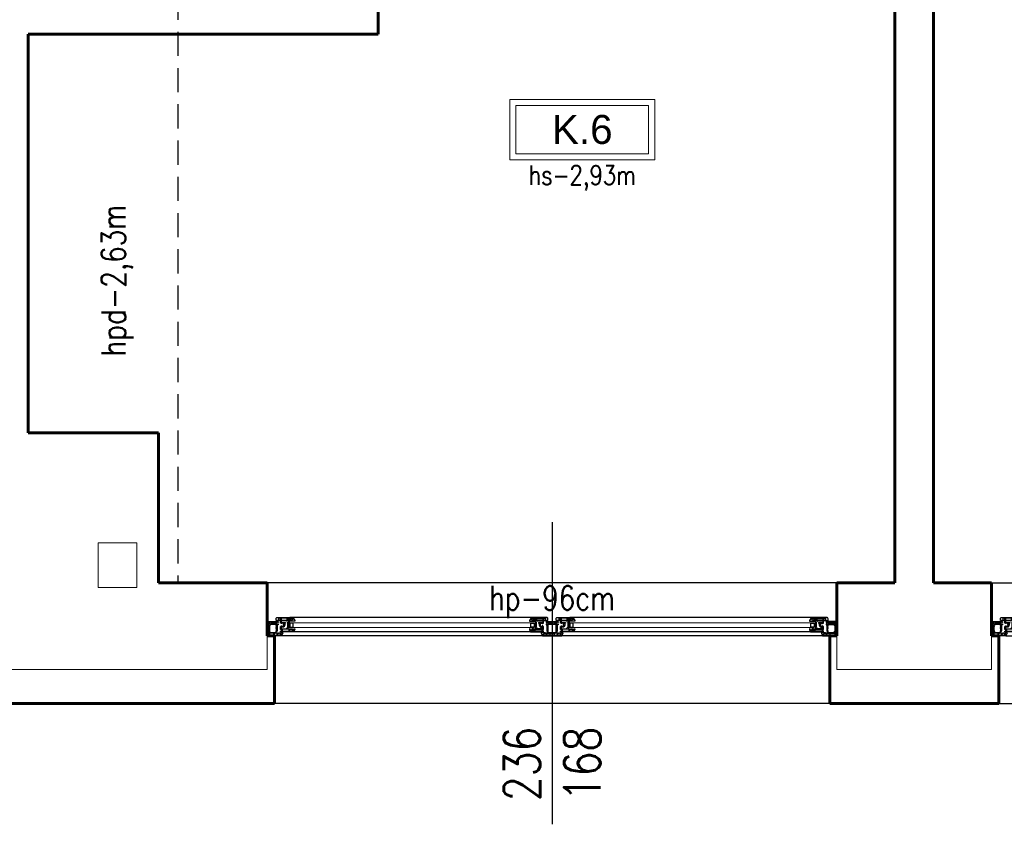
# Model space of a CAD drawing. Header units: millimetres. Extents: x 126553 to 403692, y -95821 to 38049.
# Tile 568 of 656: x 337091 to 337499, y 5943 to 6276. Entities that reach past the tile are written whole.
import ezdxf

# ---------------------------------------------------------------- set-up
doc = ezdxf.new("R2010")
doc.units = ezdxf.units.MM
doc.linetypes.add('DASHED', pattern=[15, 10, -5])
for name, color, linetype, lineweight in [('_(02 CIENKA)', 7, 'Continuous', 13), ('_(04 SREDNIA)', 7, 'Continuous', 25), ('_(05 SREDNIA DASHED)', 7, 'DASHED', 25), ('_(08 NAJGRUBSZA)', 7, 'Continuous', 60), ('opis pomieszczeń', 7, 'Continuous', 13)]:
    doc.layers.add(name, color=color, linetype=linetype, lineweight=lineweight)
doc.styles.add('Arial', font='arial.ttf')
doc.styles.add('OPIS', font='romans.shx', dxfattribs={"width": 0.8})

# ---------------------------------------------------------------- blocks, each defined once
blk = doc.blocks.new('A$C26E57F26')
for p, q in [((6.000000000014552, 0), (113.9999999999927, 0)), ((122.0000000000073, 0), (229.9999999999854, -6.821210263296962e-13)), ((10.93402366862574, -1.599999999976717), (109.0659763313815, -1.599999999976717)), ((126.9340236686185, -1.599999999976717), (225.0659763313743, -1.599999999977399)), ((9.399999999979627, -7.599999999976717), (110.6000000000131, -7.599999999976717)), ((125.3999999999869, -7.599999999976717), (226.6000000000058, -7.599999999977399))]:
    blk.add_line(p, q)
for points in [[(0, 0), (0, -0.5), (0.25, -0.5), (0.25, -0.2999999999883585), (0.6500000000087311, -0.3000000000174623), (0.6499999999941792, -1), (0.2500000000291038, -0.8999999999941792), (0, -0.8999999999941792), (0, -1.399999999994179), (0.25, -1.399999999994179), (0.25, -1.209232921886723), (0.6500000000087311, -1.309232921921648), (0.6500000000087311, -4.690767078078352), (0.25, -4.790767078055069), (0.25, -4.599999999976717), (0, -4.599999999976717), (0, -5.099999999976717), (0.2500000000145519, -5.099999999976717), (0.6500000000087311, -5), (0.6499999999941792, -5.699999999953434), (0.25, -5.699999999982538), (0.25, -5.5), (0, -5.5), (0, -6), (4.5, -6), (4.5, -5.5), (4.25, -5.5), (4.25, -5.699999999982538), (3.75, -5.699999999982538), (3.75, -4.899999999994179, -0.4142135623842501), (3.850000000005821, -4.799999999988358), (3.999999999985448, -4.799999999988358), (4.25, -4.949999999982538), (4.5, -4.949999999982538), (4.5, -4.549999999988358), (4.150000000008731, -4.550000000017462), (4.149999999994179, -2.040983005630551), (3.900000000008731, -1.540983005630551, -0.6943257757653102), (4.822526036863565, -1.299999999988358), (6.465976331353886, -1.299999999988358), (6.465976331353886, -1.049999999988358), (6.000000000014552, 0), (0, 0)], [(236, 0), (236, -0.5), (235.75, -0.5), (235.75, -0.2999999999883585), (235.3499999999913, -0.3000000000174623), (235.3500000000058, -1), (235.7499999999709, -0.8999999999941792), (236, -0.8999999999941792), (236, -1.399999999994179), (235.75, -1.399999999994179), (235.75, -1.209232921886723), (235.3499999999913, -1.309232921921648), (235.3499999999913, -4.690767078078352), (235.75, -4.790767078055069), (235.75, -4.599999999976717), (236, -4.599999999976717), (236, -5.099999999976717), (235.7499999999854, -5.099999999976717), (235.3499999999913, -5), (235.3500000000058, -5.699999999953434), (235.75, -5.699999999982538), (235.75, -5.5), (236, -5.5), (236, -6), (231.5, -6), (231.5, -5.5), (231.75, -5.5), (231.75, -5.699999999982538), (232.25, -5.699999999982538), (232.25, -4.899999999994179, 0.4142135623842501), (232.1499999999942, -4.799999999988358), (232.0000000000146, -4.799999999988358), (231.75, -4.949999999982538), (231.5, -4.949999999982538), (231.5, -4.549999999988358), (231.8499999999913, -4.550000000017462), (231.8500000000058, -2.040983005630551), (232.0999999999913, -1.540983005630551, 0.6943257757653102), (231.1774739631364, -1.299999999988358), (229.5340236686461, -1.299999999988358), (229.5340236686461, -1.049999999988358), (229.9999999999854, 0), (236, 0)], [(0.9000000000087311, -4.699999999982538), (0.9000000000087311, -1.299999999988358), (3.69999999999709, -1.299999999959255), (3.69999999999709, -1.699999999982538), (3.750000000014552, -1.799999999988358), (3.700000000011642, -1.799999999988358), (3.700000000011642, -2.000000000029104), (3.849999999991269, -2), (3.900000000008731, -2.099999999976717), (3.900000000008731, -2.849999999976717), (3.69999999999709, -2.849999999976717), (3.69999999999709, -3.049999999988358), (3.900000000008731, -3.049999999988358), (3.900000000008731, -3.449999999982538), (3.69999999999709, -3.449999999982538), (3.69999999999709, -3.649999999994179), (3.900000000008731, -3.650000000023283), (3.900000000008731, -4.049999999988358), (3.69999999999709, -4.049999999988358), (3.69999999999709, -4.25), (3.899999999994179, -4.25), (3.900000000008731, -4.549999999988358, 0.3393928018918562), (3.620871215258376, -4.699999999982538), (0.9000000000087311, -4.699999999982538)], [(3.00155644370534, -1.100000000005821), (2.901556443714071, -0.2999999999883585), (4.110895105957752, -0.2999999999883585), (4.188247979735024, -0.9188229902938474, -0.6395021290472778), (3.897480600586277, -1.099999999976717), (3.00155644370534, -1.100000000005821)], [(5.549999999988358, -1.600000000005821), (5.549999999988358, -1.899999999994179), (5.949999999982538, -1.899999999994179), (5.949999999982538, -2.600000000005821), (5.549999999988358, -2.600000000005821), (5.549999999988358, -3.899999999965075), (5.799999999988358, -3.899999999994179), (5.799999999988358, -4.149999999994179), (6.049999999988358, -4.149999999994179), (6.049999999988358, -3.899999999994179), (6.75, -3.899999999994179, -0.4142135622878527), (6.850000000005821, -3.999999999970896), (6.850000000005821, -4.25), (6.75, -4.25), (6.75, -4.449999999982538), (6.850000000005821, -4.5), (6.850000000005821, -4.699999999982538), (6.75, -4.75), (6.75, -4.949999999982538), (6.850000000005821, -4.949999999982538), (6.850000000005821, -5.299999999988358), (6.049999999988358, -5.299999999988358), (6.049999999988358, -5.049999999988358), (5.799999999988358, -5.049999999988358), (5.799999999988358, -5.299999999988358), (5.549999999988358, -5.299999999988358), (5.549999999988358, -6.299999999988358), (3.699999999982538, -6.299999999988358), (3.699999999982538, -7.099999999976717, 0.414213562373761), (4.199999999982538, -7.599999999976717), (9.39999999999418, -7.599999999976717), (9.39999999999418, -7.5), (10.69999999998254, -7.5), (11.39999999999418, -6.350000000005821), (11.39999999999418, -6.100000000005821), (9.049999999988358, -6.100000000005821), (9.049999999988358, -3.640983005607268), (8.799999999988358, -3.140983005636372, -0.6943257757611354), (9.722526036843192, -2.899999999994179), (10.42818394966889, -2.899999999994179), (10.42818394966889, -2.649999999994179, -0.4142135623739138), (10.67818394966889, -2.399999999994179), (11.00344815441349, -2.399999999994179), (11.07001620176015, -2.549999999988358), (11.07001620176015, -2.900000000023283), (11.39999999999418, -2.899999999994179), (11.39999999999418, -2.650000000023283), (10.93402366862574, -1.599999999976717), (5.549999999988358, -1.600000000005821)], [(4.38554476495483, -0.884745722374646), (4.312451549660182, -0.2999999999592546), (5.84753099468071, -0.2999999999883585), (5.95847774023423, -0.5499999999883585), (5.74416028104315, -0.5499999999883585, 0.4142135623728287), (5.24416028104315, -1.049999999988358), (4.861223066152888, -1.049999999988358, 0.1837990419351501), (4.38554476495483, -0.884745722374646)], [(8.659113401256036, -2.899999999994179, 0.1439330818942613), (8.60000000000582, -3.299999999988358), (8.799999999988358, -3.699999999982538), (8.799999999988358, -3.899999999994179), (8.60000000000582, -3.899999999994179), (8.60000000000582, -4.099999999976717), (8.799999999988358, -4.099999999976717), (8.799999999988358, -4.799999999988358), (8.60000000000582, -4.799999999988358), (8.60000000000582, -5), (8.799999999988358, -5), (8.799999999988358, -5.299999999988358), (8.60000000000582, -5.299999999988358), (8.60000000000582, -5.5), (8.799999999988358, -5.5), (8.799999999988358, -6.08158997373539, 0.09816449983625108), (8.371456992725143, -6.299999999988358), (5.799999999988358, -6.299999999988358), (5.799999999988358, -5.549999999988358), (7.600000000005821, -5.549999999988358), (7.600000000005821, -5.299999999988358), (7.100000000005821, -5.299999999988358), (7.100000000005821, -4.949999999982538), (7.350000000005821, -4.899999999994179), (7.350000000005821, -4.699999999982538), (7.100000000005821, -4.699999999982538), (7.100000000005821, -4.5), (7.350000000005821, -4.5), (7.350000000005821, -4.299999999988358), (7.100000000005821, -4.25), (7.100000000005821, -4, 0.414213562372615), (6.75, -3.649999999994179), (5.799999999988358, -3.649999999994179), (5.799999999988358, -2.899999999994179), (8.659113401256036, -2.899999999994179, 0.1439330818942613)], [(6.199999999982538, -1.899999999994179), (9.010895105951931, -1.900000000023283), (9.088247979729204, -2.518822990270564, 0.1227813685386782), (8.797480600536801, -2.699999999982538), (6.199999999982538, -2.699999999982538), (6.199999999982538, -1.899999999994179)], [(9.212451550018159, -1.899999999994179), (10.7815546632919, -1.899999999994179), (10.89250140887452, -2.149999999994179), (10.67818394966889, -2.149999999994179, 0.4142135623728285), (10.17818394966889, -2.649999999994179), (9.76122306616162, -2.649999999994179, 0.183799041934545), (9.285544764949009, -2.484745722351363), (9.212451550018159, -1.899999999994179)], [(114.4500000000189, -1.600000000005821), (114.4500000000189, -1.899999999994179), (114.0500000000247, -1.899999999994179), (114.0500000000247, -2.600000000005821), (114.4500000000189, -2.600000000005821), (114.4500000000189, -3.899999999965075), (114.2000000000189, -3.899999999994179), (114.2000000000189, -4.149999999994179), (113.9500000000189, -4.149999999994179), (113.9500000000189, -3.899999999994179), (113.2500000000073, -3.899999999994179, 0.4142135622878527), (113.1500000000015, -3.999999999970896), (113.1500000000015, -4.25), (113.2500000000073, -4.25), (113.2500000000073, -4.449999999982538), (113.1500000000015, -4.5), (113.1500000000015, -4.699999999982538), (113.2500000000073, -4.75), (113.2500000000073, -4.949999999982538), (113.1500000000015, -4.949999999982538), (113.1500000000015, -5.299999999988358), (113.9500000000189, -5.299999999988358), (113.9500000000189, -5.049999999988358), (114.2000000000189, -5.049999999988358), (114.2000000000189, -5.299999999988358), (114.4500000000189, -5.299999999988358), (114.4500000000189, -6.299999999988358), (116.3000000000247, -6.299999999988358), (116.3000000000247, -7.099999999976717, -0.414213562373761), (115.8000000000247, -7.599999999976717), (110.6000000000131, -7.599999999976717), (110.6000000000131, -7.5), (109.3000000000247, -7.5), (108.6000000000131, -6.350000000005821), (108.6000000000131, -6.100000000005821), (110.9500000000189, -6.100000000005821), (110.9500000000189, -3.640983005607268), (111.2000000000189, -3.140983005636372, 0.6943257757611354), (110.2774739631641, -2.899999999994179), (109.5718160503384, -2.899999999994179), (109.5718160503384, -2.649999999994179, 0.4142135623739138), (109.3218160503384, -2.399999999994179), (108.9965518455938, -2.399999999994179), (108.9299837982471, -2.549999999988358), (108.9299837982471, -2.900000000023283), (108.6000000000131, -2.899999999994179), (108.6000000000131, -2.650000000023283), (109.0659763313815, -1.599999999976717), (114.4500000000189, -1.600000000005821)], [(110.7875484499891, -1.899999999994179), (109.2184453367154, -1.899999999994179), (109.1074985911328, -2.149999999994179), (109.3218160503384, -2.149999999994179, -0.4142135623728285), (109.8218160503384, -2.649999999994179), (110.2387769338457, -2.649999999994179, -0.183799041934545), (110.7144552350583, -2.484745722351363), (110.7875484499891, -1.899999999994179)], [(113.8000000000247, -1.899999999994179), (110.9891048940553, -1.900000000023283), (110.9117520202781, -2.518822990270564, -0.1227813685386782), (111.2025193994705, -2.699999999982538), (113.8000000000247, -2.699999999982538), (113.8000000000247, -1.899999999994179)], [(111.3408865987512, -2.899999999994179, -0.1439330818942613), (111.4000000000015, -3.299999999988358), (111.2000000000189, -3.699999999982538), (111.2000000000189, -3.899999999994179), (111.4000000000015, -3.899999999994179), (111.4000000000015, -4.099999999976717), (111.2000000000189, -4.099999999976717), (111.2000000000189, -4.799999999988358), (111.4000000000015, -4.799999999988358), (111.4000000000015, -5), (111.2000000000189, -5), (111.2000000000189, -5.299999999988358), (111.4000000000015, -5.299999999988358), (111.4000000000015, -5.5), (111.2000000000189, -5.5), (111.2000000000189, -6.08158997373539, -0.09816449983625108), (111.6285430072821, -6.299999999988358), (114.2000000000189, -6.299999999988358), (114.2000000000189, -5.549999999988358), (112.4000000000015, -5.549999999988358), (112.4000000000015, -5.299999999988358), (112.9000000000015, -5.299999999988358), (112.9000000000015, -4.949999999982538), (112.6500000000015, -4.899999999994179), (112.6500000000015, -4.699999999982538), (112.9000000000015, -4.699999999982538), (112.9000000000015, -4.5), (112.6500000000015, -4.5), (112.6500000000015, -4.299999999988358), (112.9000000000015, -4.25), (112.9000000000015, -4, -0.414213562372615), (113.2500000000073, -3.649999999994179), (114.2000000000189, -3.649999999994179), (114.2000000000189, -2.899999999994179), (111.3408865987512, -2.899999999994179, -0.1439330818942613)], [(115.6144552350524, -0.884745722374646), (115.6875484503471, -0.2999999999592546), (114.1524690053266, -0.2999999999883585), (114.041522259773, -0.5499999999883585), (114.2558397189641, -0.5499999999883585, -0.4142135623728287), (114.7558397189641, -1.049999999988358), (115.1387769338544, -1.049999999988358, -0.1837990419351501), (115.6144552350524, -0.884745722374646)], [(116.9984435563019, -1.100000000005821), (117.0984435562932, -0.2999999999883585), (115.8891048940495, -0.2999999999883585), (115.8117520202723, -0.9188229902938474, 0.6395021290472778), (116.102519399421, -1.099999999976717), (116.9984435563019, -1.100000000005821)], [(119.0015564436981, -1.100000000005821), (118.9015564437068, -0.2999999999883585), (120.1108951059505, -0.2999999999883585), (120.1882479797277, -0.9188229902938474, -0.6395021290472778), (119.897480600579, -1.099999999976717), (119.0015564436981, -1.100000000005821)], [(121.5499999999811, -1.600000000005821), (121.5499999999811, -1.899999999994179), (121.9499999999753, -1.899999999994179), (121.9499999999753, -2.600000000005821), (121.5499999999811, -2.600000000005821), (121.5499999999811, -3.899999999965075), (121.7999999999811, -3.899999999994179), (121.7999999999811, -4.149999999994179), (122.0499999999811, -4.149999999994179), (122.0499999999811, -3.899999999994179), (122.7499999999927, -3.899999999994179, -0.4142135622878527), (122.8499999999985, -3.999999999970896), (122.8499999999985, -4.25), (122.7499999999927, -4.25), (122.7499999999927, -4.449999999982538), (122.8499999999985, -4.5), (122.8499999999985, -4.699999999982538), (122.7499999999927, -4.75), (122.7499999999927, -4.949999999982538), (122.8499999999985, -4.949999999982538), (122.8499999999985, -5.299999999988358), (122.0499999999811, -5.299999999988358), (122.0499999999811, -5.049999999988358), (121.7999999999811, -5.049999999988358), (121.7999999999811, -5.299999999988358), (121.5499999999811, -5.299999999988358), (121.5499999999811, -6.299999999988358), (119.6999999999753, -6.299999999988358), (119.6999999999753, -7.099999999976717, 0.414213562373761), (120.1999999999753, -7.599999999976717), (125.3999999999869, -7.599999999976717), (125.3999999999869, -7.5), (126.6999999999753, -7.5), (127.3999999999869, -6.350000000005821), (127.3999999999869, -6.100000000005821), (125.0499999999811, -6.100000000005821), (125.0499999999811, -3.640983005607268), (124.7999999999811, -3.140983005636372, -0.6943257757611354), (125.7225260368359, -2.899999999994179), (126.4281839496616, -2.899999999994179), (126.4281839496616, -2.649999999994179, -0.4142135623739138), (126.6781839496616, -2.399999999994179), (127.0034481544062, -2.399999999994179), (127.0700162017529, -2.549999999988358), (127.0700162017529, -2.900000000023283), (127.3999999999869, -2.899999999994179), (127.3999999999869, -2.650000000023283), (126.9340236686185, -1.599999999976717), (121.5499999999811, -1.600000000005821)], [(120.3855447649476, -0.884745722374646), (120.3124515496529, -0.2999999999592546), (121.8475309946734, -0.2999999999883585), (121.958477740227, -0.5499999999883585), (121.7441602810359, -0.5499999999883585, 0.4142135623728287), (121.2441602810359, -1.049999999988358), (120.8612230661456, -1.049999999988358, 0.1837990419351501), (120.3855447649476, -0.884745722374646)], [(124.6591134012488, -2.899999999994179, 0.1439330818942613), (124.5999999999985, -3.299999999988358), (124.7999999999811, -3.699999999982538), (124.7999999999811, -3.899999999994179), (124.5999999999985, -3.899999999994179), (124.5999999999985, -4.099999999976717), (124.7999999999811, -4.099999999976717), (124.7999999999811, -4.799999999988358), (124.5999999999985, -4.799999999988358), (124.5999999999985, -5), (124.7999999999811, -5), (124.7999999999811, -5.299999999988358), (124.5999999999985, -5.299999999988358), (124.5999999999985, -5.5), (124.7999999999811, -5.5), (124.7999999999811, -6.08158997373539, 0.09816449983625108), (124.3714569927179, -6.299999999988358), (121.7999999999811, -6.299999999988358), (121.7999999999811, -5.549999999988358), (123.5999999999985, -5.549999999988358), (123.5999999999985, -5.299999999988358), (123.0999999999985, -5.299999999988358), (123.0999999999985, -4.949999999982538), (123.3499999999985, -4.899999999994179), (123.3499999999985, -4.699999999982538), (123.0999999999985, -4.699999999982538), (123.0999999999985, -4.5), (123.3499999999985, -4.5), (123.3499999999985, -4.299999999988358), (123.0999999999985, -4.25), (123.0999999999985, -4, 0.414213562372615), (122.7499999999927, -3.649999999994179), (121.7999999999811, -3.649999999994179), (121.7999999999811, -2.899999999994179), (124.6591134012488, -2.899999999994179, 0.1439330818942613)], [(122.1999999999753, -1.899999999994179), (125.0108951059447, -1.900000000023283), (125.0882479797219, -2.518822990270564, 0.1227813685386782), (124.7974806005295, -2.699999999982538), (122.1999999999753, -2.699999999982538), (122.1999999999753, -1.899999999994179)], [(125.2124515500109, -1.899999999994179), (126.7815546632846, -1.899999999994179), (126.8925014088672, -2.149999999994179), (126.6781839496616, -2.149999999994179, 0.4142135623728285), (126.1781839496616, -2.649999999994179), (125.7612230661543, -2.649999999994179, 0.183799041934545), (125.2855447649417, -2.484745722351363), (125.2124515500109, -1.899999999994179)], [(230.4500000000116, -1.600000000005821), (230.4500000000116, -1.899999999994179), (230.0500000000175, -1.899999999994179), (230.0500000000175, -2.600000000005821), (230.4500000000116, -2.600000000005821), (230.4500000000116, -3.899999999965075), (230.2000000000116, -3.899999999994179), (230.2000000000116, -4.149999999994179), (229.9500000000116, -4.149999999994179), (229.9500000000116, -3.899999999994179), (229.25, -3.899999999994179, 0.4142135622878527), (229.1499999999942, -3.999999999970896), (229.1499999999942, -4.25), (229.25, -4.25), (229.25, -4.449999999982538), (229.1499999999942, -4.5), (229.1499999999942, -4.699999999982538), (229.25, -4.75), (229.25, -4.949999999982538), (229.1499999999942, -4.949999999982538), (229.1499999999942, -5.299999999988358), (229.9500000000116, -5.299999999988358), (229.9500000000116, -5.049999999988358), (230.2000000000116, -5.049999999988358), (230.2000000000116, -5.299999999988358), (230.4500000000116, -5.299999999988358), (230.4500000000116, -6.299999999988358), (232.3000000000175, -6.299999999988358), (232.3000000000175, -7.099999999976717, -0.414213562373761), (231.8000000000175, -7.599999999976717), (226.6000000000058, -7.599999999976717), (226.6000000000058, -7.5), (225.3000000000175, -7.5), (224.6000000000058, -6.350000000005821), (224.6000000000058, -6.100000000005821), (226.9500000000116, -6.100000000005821), (226.9500000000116, -3.640983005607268), (227.2000000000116, -3.140983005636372, 0.6943257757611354), (226.2774739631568, -2.899999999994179), (225.5718160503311, -2.899999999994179), (225.5718160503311, -2.649999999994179, 0.4142135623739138), (225.3218160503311, -2.399999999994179), (224.9965518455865, -2.399999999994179), (224.9299837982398, -2.549999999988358), (224.9299837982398, -2.900000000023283), (224.6000000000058, -2.899999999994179), (224.6000000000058, -2.650000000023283), (225.0659763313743, -1.599999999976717), (230.4500000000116, -1.600000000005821)], [(226.7875484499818, -1.899999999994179), (225.2184453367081, -1.899999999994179), (225.1074985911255, -2.149999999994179), (225.3218160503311, -2.149999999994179, -0.4142135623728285), (225.8218160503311, -2.649999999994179), (226.2387769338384, -2.649999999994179, -0.183799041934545), (226.714455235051, -2.484745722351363), (226.7875484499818, -1.899999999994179)], [(229.8000000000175, -1.899999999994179), (226.9891048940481, -1.900000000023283), (226.9117520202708, -2.518822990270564, -0.1227813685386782), (227.2025193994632, -2.699999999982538), (229.8000000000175, -2.699999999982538), (229.8000000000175, -1.899999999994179)], [(227.340886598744, -2.899999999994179, -0.1439330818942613), (227.3999999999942, -3.299999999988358), (227.2000000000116, -3.699999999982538), (227.2000000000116, -3.899999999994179), (227.3999999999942, -3.899999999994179), (227.3999999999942, -4.099999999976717), (227.2000000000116, -4.099999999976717), (227.2000000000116, -4.799999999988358), (227.3999999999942, -4.799999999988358), (227.3999999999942, -5), (227.2000000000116, -5), (227.2000000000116, -5.299999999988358), (227.3999999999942, -5.299999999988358), (227.3999999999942, -5.5), (227.2000000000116, -5.5), (227.2000000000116, -6.08158997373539, -0.09816449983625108), (227.6285430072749, -6.299999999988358), (230.2000000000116, -6.299999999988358), (230.2000000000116, -5.549999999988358), (228.3999999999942, -5.549999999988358), (228.3999999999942, -5.299999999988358), (228.8999999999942, -5.299999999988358), (228.8999999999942, -4.949999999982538), (228.6499999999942, -4.899999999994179), (228.6499999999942, -4.699999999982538), (228.8999999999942, -4.699999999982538), (228.8999999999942, -4.5), (228.6499999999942, -4.5), (228.6499999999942, -4.299999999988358), (228.8999999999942, -4.25), (228.8999999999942, -4, -0.414213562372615), (229.25, -3.649999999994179), (230.2000000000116, -3.649999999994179), (230.2000000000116, -2.899999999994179), (227.340886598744, -2.899999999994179, -0.1439330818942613)], [(231.6144552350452, -0.884745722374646), (231.6875484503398, -0.2999999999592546), (230.1524690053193, -0.2999999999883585), (230.0415222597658, -0.5499999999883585), (230.2558397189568, -0.5499999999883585, -0.4142135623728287), (230.7558397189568, -1.049999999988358), (231.1387769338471, -1.049999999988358, -0.1837990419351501), (231.6144552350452, -0.884745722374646)], [(232.9984435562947, -1.100000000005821), (233.0984435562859, -0.2999999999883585), (231.8891048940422, -0.2999999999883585), (231.811752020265, -0.9188229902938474, 0.6395021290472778), (232.1025193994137, -1.099999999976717), (232.9984435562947, -1.100000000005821)], [(235.0999999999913, -4.699999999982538), (235.0999999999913, -1.299999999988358), (232.3000000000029, -1.299999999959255), (232.3000000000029, -1.699999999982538), (232.2499999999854, -1.799999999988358), (232.2999999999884, -1.799999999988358), (232.2999999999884, -2.000000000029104), (232.1500000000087, -2), (232.0999999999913, -2.099999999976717), (232.0999999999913, -2.849999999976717), (232.3000000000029, -2.849999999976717), (232.3000000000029, -3.049999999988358), (232.0999999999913, -3.049999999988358), (232.0999999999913, -3.449999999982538), (232.3000000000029, -3.449999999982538), (232.3000000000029, -3.649999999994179), (232.0999999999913, -3.650000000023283), (232.0999999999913, -4.049999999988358), (232.3000000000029, -4.049999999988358), (232.3000000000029, -4.25), (232.1000000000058, -4.25), (232.0999999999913, -4.549999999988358, -0.3393928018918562), (232.3791287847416, -4.699999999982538), (235.0999999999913, -4.699999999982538)], [(9.64999999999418, -6.350000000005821), (10.17818394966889, -6.350000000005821, 0.4142135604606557), (10.67266641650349, -6.849999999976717), (10.80298017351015, -6.850000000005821), (10.58993669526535, -7.199999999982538), (9.64999999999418, -7.199999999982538), (9.64999999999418, -6.350000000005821)], [(110.3500000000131, -6.350000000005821), (109.8218160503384, -6.350000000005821, -0.4142135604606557), (109.3273335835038, -6.849999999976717), (109.1970198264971, -6.850000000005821), (109.4100633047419, -7.199999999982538), (110.3500000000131, -7.199999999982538), (110.3500000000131, -6.350000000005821)], [(125.6499999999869, -6.350000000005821), (126.1781839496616, -6.350000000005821, 0.4142135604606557), (126.6726664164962, -6.849999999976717), (126.8029801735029, -6.850000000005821), (126.5899366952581, -7.199999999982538), (125.6499999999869, -7.199999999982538), (125.6499999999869, -6.350000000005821)], [(226.3500000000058, -6.350000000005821), (225.8218160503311, -6.350000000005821, -0.4142135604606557), (225.3273335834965, -6.849999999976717), (225.1970198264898, -6.850000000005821), (225.4100633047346, -7.199999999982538), (226.3500000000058, -7.199999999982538), (226.3500000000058, -6.350000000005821)]]:
    blk.add_lwpolyline(points, format="xyb", close=True)
for points in [[(120.4999999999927, -6), (115.5000000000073, -6), (115.5000000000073, -5.5), (115.7500000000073, -5.5), (115.7500000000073, -5.699999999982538), (116.2500000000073, -5.699999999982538), (116.2500000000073, -4.899999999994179, 0.4142135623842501), (116.1500000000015, -4.799999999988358), (116.0000000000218, -4.799999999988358), (115.7500000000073, -4.949999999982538), (115.5000000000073, -4.949999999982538), (115.5000000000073, -4.549999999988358), (115.8499999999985, -4.550000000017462), (115.8500000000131, -2.040983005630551), (116.0999999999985, -1.540983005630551, 0.6943257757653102), (115.1774739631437, -1.299999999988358), (113.5340236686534, -1.299999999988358), (113.5340236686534, -1.049999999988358), (113.9999999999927, 0)], [(120.4999999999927, -6), (120.4999999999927, -5.5), (120.2499999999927, -5.5), (120.2499999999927, -5.699999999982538), (119.7499999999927, -5.699999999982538), (119.7499999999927, -4.899999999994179, -0.4142135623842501), (119.8499999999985, -4.799999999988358), (119.9999999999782, -4.799999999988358), (120.2499999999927, -4.949999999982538), (120.4999999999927, -4.949999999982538), (120.4999999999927, -4.549999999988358), (120.1500000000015, -4.550000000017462), (120.1499999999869, -2.040983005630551), (119.9000000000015, -1.540983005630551, -0.6943257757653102), (120.8225260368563, -1.299999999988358), (122.4659763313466, -1.299999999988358), (122.4659763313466, -1.049999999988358), (122.0000000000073, 0)], [(116.3000000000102, -1.299999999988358), (116.3000000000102, -1.699999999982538), (116.2499999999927, -1.799999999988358), (116.2999999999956, -1.799999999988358), (116.2999999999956, -2.000000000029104), (116.150000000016, -2), (116.0999999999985, -2.099999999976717), (116.0999999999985, -2.849999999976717), (116.3000000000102, -2.849999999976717), (116.3000000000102, -3.049999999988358), (116.0999999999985, -3.049999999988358), (116.0999999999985, -3.449999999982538), (116.3000000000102, -3.449999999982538), (116.3000000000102, -3.649999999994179), (116.0999999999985, -3.650000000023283), (116.0999999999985, -4.049999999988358), (116.3000000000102, -4.049999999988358), (116.3000000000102, -4.25), (116.1000000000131, -4.25), (116.0999999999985, -4.549999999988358, -0.3393928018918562), (116.3791287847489, -4.699999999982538), (116.3791287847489, -4.699999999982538), (119.6208712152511, -4.699999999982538, -0.3393928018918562), (119.9000000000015, -4.549999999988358), (119.8999999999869, -4.25), (119.6999999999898, -4.25), (119.6999999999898, -4.049999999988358), (119.9000000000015, -4.049999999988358), (119.9000000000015, -3.650000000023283), (119.6999999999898, -3.649999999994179), (119.6999999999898, -3.449999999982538), (119.9000000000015, -3.449999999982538), (119.9000000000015, -3.049999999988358), (119.6999999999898, -3.049999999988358), (119.6999999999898, -2.849999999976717), (119.9000000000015, -2.849999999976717), (119.9000000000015, -2.099999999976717), (119.849999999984, -2), (119.7000000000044, -2.000000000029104), (119.7000000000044, -1.799999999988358), (119.7500000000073, -1.799999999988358), (119.6999999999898, -1.699999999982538), (119.6999999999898, -1.299999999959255), (116.3000000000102, -1.299999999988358)]]:
    blk.add_lwpolyline(points, format="xyb")
blk.add_lwpolyline([(122.0000000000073, 0), (113.9999999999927, 0), (113.9999999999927, 0)])
for points in [[(0.9000000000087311, -1.099999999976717), (0.8999999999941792, -0.2999999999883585), (2.700000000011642, -0.3000000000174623), (2.798461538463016, -1.099999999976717), (0.9000000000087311, -1.099999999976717)], [(9.39999999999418, -5.199999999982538), (9.39999999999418, -3.600000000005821), (10.79999999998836, -3.600000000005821), (10.79999999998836, -5.199999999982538)], [(110.6000000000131, -5.199999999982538), (110.6000000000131, -3.600000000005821), (109.2000000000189, -3.600000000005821), (109.2000000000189, -5.199999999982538)], [(117.2015384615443, -1.099999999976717), (117.3000000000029, -0.2999999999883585), (118.7000000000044, -0.3000000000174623), (118.7984615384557, -1.099999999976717), (117.2015384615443, -1.099999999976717)], [(125.3999999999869, -5.199999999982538), (125.3999999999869, -3.600000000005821), (126.7999999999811, -3.600000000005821), (126.7999999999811, -5.199999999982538)], [(226.6000000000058, -5.199999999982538), (226.6000000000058, -3.600000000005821), (225.2000000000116, -3.600000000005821), (225.2000000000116, -5.199999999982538)], [(235.0999999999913, -1.099999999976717), (235.1000000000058, -0.2999999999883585), (233.2999999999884, -0.3000000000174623), (233.201538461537, -1.099999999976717), (235.0999999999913, -1.099999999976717)], [(1.80000000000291, -5.699999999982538), (0.9000000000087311, -5.699999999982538), (0.8999999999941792, -4.899999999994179), (1.80000000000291, -4.899999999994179), (1.80000000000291, -5.699999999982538)], [(2, -4.899999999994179), (2.80000000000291, -4.899999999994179), (2.80000000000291, -5.699999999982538), (2, -5.699999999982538), (2, -4.899999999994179)], [(3, -4.899999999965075), (3.5, -4.899999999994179), (3.5, -5.699999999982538), (3, -5.699999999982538), (3, -4.899999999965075)], [(5.549999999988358, -6.549999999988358), (5.549999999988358, -7.299999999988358), (4.75, -7.299999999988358), (4.75, -6.549999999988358), (5.549999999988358, -6.549999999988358)], [(8.25, -6.5), (8.25, -7.299999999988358), (5.799999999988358, -7.299999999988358), (5.799999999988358, -6.5), (8.25, -6.5)], [(8.500000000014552, -6.799999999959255), (9.14999999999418, -7.045499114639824), (9.14999999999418, -7.299999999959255), (8.5, -7.299999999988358), (8.500000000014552, -6.799999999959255)], [(8.758876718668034, -6.500622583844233), (9.39999999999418, -6.54558886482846), (9.39999999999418, -6.87268477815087), (8.75, -6.627185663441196), (8.758876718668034, -6.500622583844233)], [(111.2411232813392, -6.500622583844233), (110.6000000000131, -6.54558886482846), (110.6000000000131, -6.87268477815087), (111.2500000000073, -6.627185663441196), (111.2411232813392, -6.500622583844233)], [(111.4999999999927, -6.799999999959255), (110.8500000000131, -7.045499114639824), (110.8500000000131, -7.299999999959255), (111.5000000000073, -7.299999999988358), (111.4999999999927, -6.799999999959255)], [(111.7500000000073, -6.5), (111.7500000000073, -7.299999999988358), (114.2000000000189, -7.299999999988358), (114.2000000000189, -6.5), (111.7500000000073, -6.5)], [(114.4500000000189, -6.549999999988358), (114.4500000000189, -7.299999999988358), (115.2500000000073, -7.299999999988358), (115.2500000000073, -6.549999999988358), (114.4500000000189, -6.549999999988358)], [(117.0000000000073, -4.899999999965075), (116.5000000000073, -4.899999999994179), (116.5000000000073, -5.699999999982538), (117.0000000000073, -5.699999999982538), (117.0000000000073, -4.899999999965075)], [(117.9000000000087, -4.899999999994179), (117.2000000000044, -4.899999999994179), (117.2000000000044, -5.699999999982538), (117.9000000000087, -5.699999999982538), (117.9000000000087, -4.899999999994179)], [(118.0999999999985, -4.899999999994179), (118.7999999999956, -4.899999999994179), (118.7999999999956, -5.699999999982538), (118.0999999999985, -5.699999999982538), (118.0999999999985, -4.899999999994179)], [(118.9999999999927, -4.899999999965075), (119.4999999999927, -4.899999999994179), (119.4999999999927, -5.699999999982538), (118.9999999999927, -5.699999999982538), (118.9999999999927, -4.899999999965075)], [(121.5499999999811, -6.549999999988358), (121.5499999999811, -7.299999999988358), (120.7499999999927, -7.299999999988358), (120.7499999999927, -6.549999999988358), (121.5499999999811, -6.549999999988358)], [(124.2499999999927, -6.5), (124.2499999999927, -7.299999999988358), (121.7999999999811, -7.299999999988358), (121.7999999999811, -6.5), (124.2499999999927, -6.5)], [(124.5000000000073, -6.799999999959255), (125.1499999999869, -7.045499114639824), (125.1499999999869, -7.299999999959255), (124.4999999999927, -7.299999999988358), (124.5000000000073, -6.799999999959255)], [(124.7588767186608, -6.500622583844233), (125.3999999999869, -6.54558886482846), (125.3999999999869, -6.87268477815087), (124.7499999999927, -6.627185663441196), (124.7588767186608, -6.500622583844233)], [(227.241123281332, -6.500622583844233), (226.6000000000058, -6.54558886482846), (226.6000000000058, -6.87268477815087), (227.25, -6.627185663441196), (227.241123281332, -6.500622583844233)], [(227.4999999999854, -6.799999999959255), (226.8500000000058, -7.045499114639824), (226.8500000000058, -7.299999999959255), (227.5, -7.299999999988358), (227.4999999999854, -6.799999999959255)], [(227.75, -6.5), (227.75, -7.299999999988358), (230.2000000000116, -7.299999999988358), (230.2000000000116, -6.5), (227.75, -6.5)], [(230.4500000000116, -6.549999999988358), (230.4500000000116, -7.299999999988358), (231.25, -7.299999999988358), (231.25, -6.549999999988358), (230.4500000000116, -6.549999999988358)], [(233, -4.899999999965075), (232.5, -4.899999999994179), (232.5, -5.699999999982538), (233, -5.699999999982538), (233, -4.899999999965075)], [(234, -4.899999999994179), (233.1999999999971, -4.899999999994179), (233.1999999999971, -5.699999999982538), (234, -5.699999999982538), (234, -4.899999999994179)], [(234.1999999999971, -5.699999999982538), (235.0999999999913, -5.699999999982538), (235.1000000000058, -4.899999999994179), (234.1999999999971, -4.899999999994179), (234.1999999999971, -5.699999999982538)]]:
    blk.add_lwpolyline(points, close=True)
for points, const_width in [([(3.600000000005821, -1.424999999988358), (1.551776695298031, -1.424999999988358), (1.024999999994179, -1.95177669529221), (1.024999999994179, -4.04822330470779), (1.551776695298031, -4.574999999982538), (3.600000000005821, -4.574999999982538)], 0.25), ([(5.799999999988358, -3.024999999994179), (7.848223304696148, -3.024999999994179), (8.375, -3.551776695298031), (8.375, -5.648223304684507), (7.848223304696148, -6.174999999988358), (5.799999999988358, -6.174999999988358)], 0.25), ([(9.39999999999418, -3.399999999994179), (110.6000000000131, -3.399999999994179)], 0.4), ([(114.2000000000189, -3.024999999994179), (112.1517766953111, -3.024999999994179), (111.6250000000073, -3.551776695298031), (111.6250000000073, -5.648223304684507), (112.1517766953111, -6.174999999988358), (114.2000000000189, -6.174999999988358)], 0.25), ([(121.7999999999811, -3.024999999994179), (123.8482233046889, -3.024999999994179), (124.3749999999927, -3.551776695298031), (124.3749999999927, -5.648223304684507), (123.8482233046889, -6.174999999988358), (121.7999999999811, -6.174999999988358)], 0.25), ([(125.3999999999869, -3.399999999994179), (226.6000000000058, -3.400000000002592)], 0.4), ([(230.2000000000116, -3.024999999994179), (228.1517766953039, -3.024999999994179), (227.625, -3.551776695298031), (227.625, -5.648223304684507), (228.1517766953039, -6.174999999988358), (230.2000000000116, -6.174999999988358)], 0.25), ([(232.3999999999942, -1.424999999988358), (234.448223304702, -1.424999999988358), (234.9750000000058, -1.95177669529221), (234.9750000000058, -4.04822330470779), (234.448223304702, -4.574999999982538), (232.3999999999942, -4.574999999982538)], 0.25), ([(9.39999999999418, -5.399999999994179), (110.6000000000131, -5.399999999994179)], 0.4), ([(125.3999999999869, -5.399999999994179), (226.6000000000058, -5.400000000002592)], 0.4)]:
    blk.add_lwpolyline(points, dxfattribs=dict(const_width=const_width))
at = {"const_width": 0.25}
blk.add_lwpolyline([(116.5041287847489, -4.574999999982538), (119.4958712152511, -4.574999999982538), (119.4958712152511, -1.424999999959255), (116.5041287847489, -1.424999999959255)], close=True, dxfattribs=at)

msp = doc.modelspace()

# ---------------------------------------------------------------- linework, layer by layer
at = {"layer": '_(02 CIENKA)'}
for p, q in [((337123.6840924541, 6059.457851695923), (337123.6840924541, 6040.957851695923)), ((337139.6840924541, 6059.457851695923), (337139.6840924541, 6040.957851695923)), ((337123.6840924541, 6040.957851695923), (337139.6840924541, 6040.957851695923)), ((337193.6840924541, 6020.95785169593), (337193.6840924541, 6006.95785169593)), ((337429.6840924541, 6020.95785169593), (337429.6840924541, 6006.95785169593)), ((337493.6840924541, 6020.95785169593), (337493.6840924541, 6006.95785169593)), ((337193.6840924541, 6006.95785169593), (337017.6840924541, 6006.95785169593)), ((337493.6840924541, 6006.95785169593), (337429.6840924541, 6006.95785169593))]:
    msp.add_line(p, q, dxfattribs=at)
msp.add_lwpolyline([(337123.6840924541, 6059.457851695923), (337139.6840924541, 6059.457851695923)], dxfattribs=at)
at = {"layer": '_(04 SREDNIA)'}
for p, q in [((337311.6840924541, 6067.95785169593), (337311.6840924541, 5942.957851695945)), ((337429.6840924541, 6042.95785169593), (337193.6840924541, 6042.95785169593)), ((337493.6840924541, 6042.95785169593), (337729.6840924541, 6042.95785169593)), ((337426.6840924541, 5992.95785169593), (337196.6840924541, 5992.95785169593)), ((337496.6840924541, 5992.95785169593), (337726.6840924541, 5992.95785169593))]:
    msp.add_line(p, q, dxfattribs=at)
at = {"layer": '_(05 SREDNIA DASHED)'}
msp.add_line((337156.6840924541, 7650.95785169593), (337156.6840924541, 6042.95785169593), dxfattribs=at)
at = {"layer": '_(08 NAJGRUBSZA)'}
for p, q in [((337453.6840924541, 6042.95785169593), (337453.6840924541, 6515.95785169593)), ((337469.6840924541, 6042.95785169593), (337469.6840924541, 6515.95785169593)), ((337239.6840924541, 6460.95785169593), (337239.6840924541, 6269.95785169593)), ((337094.6840924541, 6104.957851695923), (337094.6840924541, 6269.95785169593)), ((337094.6840924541, 6269.95785169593), (337239.6840924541, 6269.95785169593)), ((337148.6840924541, 6104.957851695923), (337094.6840924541, 6104.957851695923)), ((337148.6840924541, 6042.957851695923), (337148.6840924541, 6104.957851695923)), ((337193.6840924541, 6042.95785169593), (337148.6840924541, 6042.957851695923)), ((337193.6840924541, 6020.95785169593), (337193.6840924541, 6042.95785169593)), ((337429.6840924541, 6020.95785169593), (337429.6840924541, 6042.95785169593)), ((337453.6840924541, 6042.95785169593), (337429.6840924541, 6042.95785169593)), ((337493.6840924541, 6042.95785169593), (337469.6840924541, 6042.95785169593)), ((337493.6840924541, 6020.95785169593), (337493.6840924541, 6042.95785169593)), ((337196.6840924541, 6020.95785169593), (337193.6840924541, 6020.95785169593)), ((337196.6840924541, 6020.95785169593), (337196.6840924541, 5992.95785169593)), ((337426.6840924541, 6020.95785169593), (337426.6840924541, 5992.95785169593)), ((337426.6840924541, 6020.95785169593), (337429.6840924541, 6020.95785169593)), ((337496.6840924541, 6020.95785169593), (337493.6840924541, 6020.95785169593)), ((337496.6840924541, 6020.95785169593), (337496.6840924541, 5992.95785169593)), ((337196.6840924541, 5992.95785169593), (337014.6840924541, 5992.95785169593)), ((337496.6840924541, 5992.95785169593), (337426.6840924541, 5992.95785169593))]:
    msp.add_line(p, q, dxfattribs=at)
at = {"layer": 'opis pomieszczeń'}
for points in [[(337294.1840924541, 6217.95785169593), (337354.1840924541, 6217.95785169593), (337354.1840924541, 6242.95785169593), (337294.1840924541, 6242.95785169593)], [(337296.6840924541, 6220.45785169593), (337351.6840924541, 6220.45785169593), (337351.6840924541, 6240.45785169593), (337296.6840924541, 6240.45785169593)]]:
    msp.add_lwpolyline(points, close=True, dxfattribs=at)

# ---------------------------------------------------------------- block references
at = {"layer": '_(04 SREDNIA)', "rotation": 180}
msp.add_blockref('A$C26E57F26', (337429.6840924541, 6020.95785169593), dxfattribs=at)
at = {"layer": '_(04 SREDNIA)', "xscale": -1, "rotation": 180}
msp.add_blockref('A$C26E57F26', (337493.6840924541, 6020.95785169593), dxfattribs=at)

# ---------------------------------------------------------------- texts
at = {"layer": '_(04 SREDNIA)', "insert": (337311.6840924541, 6034.95785169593), "char_height": 10, "width": 235, "attachment_point": 5, "style": 'OPIS'}
msp.add_mtext('hp-96cm', dxfattribs=at)
at = {"layer": '_(04 SREDNIA)', "insert": (337311.6840924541, 5967.957851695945), "char_height": 15, "width": 49.99999999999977, "attachment_point": 5, "rotation": 90.00000000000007, "style": 'OPIS'}
msp.add_mtext('236\\P168', dxfattribs=at)
at = {"layer": 'opis pomieszczeń', "attachment_point": 5}
for s, insert, char_height, width, style in [('K.6', (337324.1840924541, 6230.45785169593), 12, 45, 'Arial'), ('hs-2,93m', (337324.1840924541, 6210.45785169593), 8, 60, 'OPIS')]:
    msp.add_mtext(s, dxfattribs=dict(at, insert=insert, char_height=char_height, width=width, style=style))
at = {"layer": 'opis pomieszczeń', "insert": (337131.6840924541, 6167.957851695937), "char_height": 10, "width": 60, "attachment_point": 5, "rotation": 90, "style": 'OPIS'}
msp.add_mtext('hpd-2,63m', dxfattribs=at)

doc.saveas('drawing.dxf')
